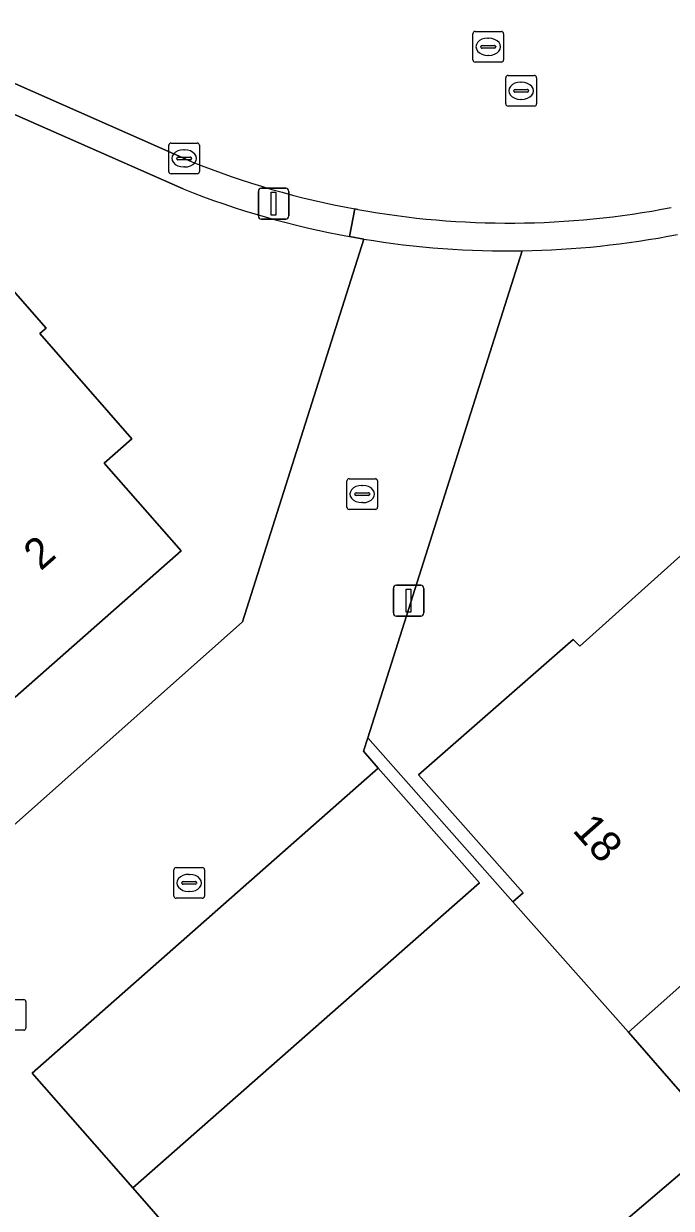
# Model space of a CAD drawing. Extents: x 159352 to 160617, y 385888 to 387323.
# Drawn here: x 160134.73 to 160155.81, y 386361.76 to 386400.32 of the extents above; entities that cross this region are included whole.
import ezdxf

# ---------------------------------------------------------------- set-up
doc = ezdxf.new("R2010")
doc.units = 0
for name, color, linetype in [('IMGEO_Erf', 7, 'Continuous'), ('IMGEO_Groenvoorziening', 7, 'Continuous'), ('IMGEO_Kolk', 7, 'Continuous'), ('IMGEO_Lichtmast', 7, 'Continuous'), ('IMGEO_Pand', 7, 'Continuous'), ('IMGEO_Pand_nummerreeks', 7, 'Continuous'), ('IMGEO_Parkeervlak_open', 7, 'Continuous'), ('IMGEO_Rijbaan_lokaal_open', 7, 'Continuous'), ('IMGEO_Rioolput', 7, 'Continuous'), ('IMGEO_Voetpad_open', 7, 'Continuous')]:
    doc.layers.add(name, color=color, linetype=linetype)

msp = doc.modelspace()

# ---------------------------------------------------------------- linework, layer by layer
at = {"layer": 'IMGEO_Erf'}
for points in [[(160150.959, 386392.931), (160145.939, 386377.074), (160150.655, 386371.734), (160150.99, 386372.032), (160147.584, 386375.87), (160152.622, 386380.279), (160152.83, 386380.057), (160156.224, 386383.102), (160157.032, 386382.211), (160159.825, 386384.744), (160162.44, 386387.115), (160161.696, 386387.937), (160165.092, 386390.934), (160164.906, 386391.152), (160169.642, 386395.338), (160169.927, 386395.59), (160172.252, 386392.978), (160175.2, 386395.603), (160174.419, 386396.506), (160177.815, 386399.518), (160177.628, 386399.735), (160182.629, 386404.174)], [(160139.92, 386394.943), (160130.732, 386398.999), (160130.393, 386399.14), (160114.995, 386386.46), (160108.815, 386394.053), (160084.79, 386374.482), (160100.414, 386357.83), (160121.621, 386335.228), (160131.394, 386324.811), (160143.378, 386312.039), (160220.755, 386365.169), (160205.701, 386386.38), (160199.403, 386380.85), (160179.637, 386363.491), (160178.327, 386364.971), (160163.291, 386351.691), (160159.97, 386352.841), (160148.703, 386342.922), (160127.044, 386367.689), (160141.856, 386380.854)], [(160141.856, 386380.854), (160145.802, 386393.312), (160145.342, 386393.392)], [(160181.381, 386388.717), (160179.956, 386390.324), (160177.353, 386388.014), (160178.727, 386386.467), (160178.615, 386386.368), (160178.504, 386386.27), (160177.237, 386387.698), (160168.751, 386380.165), (160167.299, 386381.801), (160164.578, 386379.385), (160161.856, 386376.969), (160163.282, 386375.363), (160154.417, 386367.495), (160160.771, 386360.198)]]:
    msp.add_lwpolyline(points, dxfattribs=at)
msp.add_lwpolyline([(160122.624, 386388.653), (160126.886, 386392.401), (160127.184, 386392.064), (160131.042, 386395.455), (160135.461, 386390.414), (160135.26, 386390.242), (160138.256, 386386.813), (160137.353, 386386.014), (160139.863, 386383.159), (160134.453, 386378.403), (160131.946, 386381.255), (160130.356, 386379.857)], close=True, dxfattribs=at)
for centre, radius, start, end in [((160150.489, 386421.637), 28.71, 248.4002, 259.6727), ((160150.492, 386421.621), 28.694, 270.9329, 281.0899)]:
    msp.add_arc(centre, radius, start, end, dxfattribs=at)
at = {"layer": 'IMGEO_Groenvoorziening'}
msp.add_lwpolyline([(160151.566, 386352.305), (160156.987, 386356.935), (160153.674, 386360.812), (160157.118, 386363.754), (160160.384, 386359.929), (160160.771, 386360.198), (160154.417, 386367.495), (160150.655, 386371.734), (160145.939, 386377.074), (160145.792, 386376.639), (160146.272, 386376.093), (160149.566, 386372.352), (160138.29, 386362.429), (160147.473, 386351.904)], dxfattribs=at)
at = {"layer": 'IMGEO_Kolk'}
for p, q in [((160139.454, 386395.513), (160139.454, 386396.365)), ((160139.529, 386396.439), (160140.381, 386396.439)), ((160140.455, 386396.365), (160140.455, 386395.513)), ((160139.756, 386395.982), (160140.154, 386395.982)), ((160139.942, 386396.219), (160139.967, 386396.219)), ((160139.713, 386395.933), (160139.713, 386395.945)), ((160140.151, 386395.896), (160139.753, 386395.896)), ((160139.965, 386395.659), (160139.94, 386395.659)), ((160140.197, 386395.945), (160140.197, 386395.933)), ((160140.381, 386395.439), (160139.529, 386395.439)), ((160145.251, 386384.587), (160145.251, 386385.439)), ((160145.326, 386385.513), (160146.178, 386385.513)), ((160145.739, 386385.293), (160145.764, 386385.293)), ((160146.252, 386385.439), (160146.252, 386384.587)), ((160145.51, 386385.007), (160145.51, 386385.019)), ((160145.948, 386384.97), (160145.55, 386384.97)), ((160145.553, 386385.056), (160145.951, 386385.056)), ((160145.994, 386385.019), (160145.994, 386385.007)), ((160146.178, 386384.513), (160145.326, 386384.513)), ((160145.762, 386384.733), (160145.737, 386384.733)), ((160139.695, 386372.853), (160140.547, 386372.853)), ((160139.62, 386371.927), (160139.62, 386372.779)), ((160140.108, 386372.633), (160140.133, 386372.633)), ((160140.621, 386372.779), (160140.621, 386371.927)), ((160139.879, 386372.347), (160139.879, 386372.359)), ((160140.317, 386372.31), (160139.919, 386372.31)), ((160139.922, 386372.396), (160140.32, 386372.396)), ((160140.131, 386372.073), (160140.106, 386372.073)), ((160140.363, 386372.359), (160140.363, 386372.347)), ((160140.547, 386371.853), (160139.695, 386371.853)), ((160133.881, 386368.559), (160134.733, 386368.559)), ((160134.807, 386368.485), (160134.807, 386367.633)), ((160134.733, 386367.559), (160133.881, 386367.559))]:
    msp.add_line(p, q, dxfattribs=at)
for points in [[(160139.454, 386395.513), (160139.454, 386396.365)], [(160139.529, 386396.439), (160140.381, 386396.439)], [(160140.455, 386396.365), (160140.455, 386395.513)], [(160140.381, 386395.439), (160139.529, 386395.439)], [(160145.251, 386384.587), (160145.251, 386385.439)], [(160145.326, 386385.513), (160146.178, 386385.513)], [(160146.252, 386385.439), (160146.252, 386384.587)], [(160146.178, 386384.513), (160145.326, 386384.513)], [(160139.695, 386372.853), (160140.547, 386372.853)], [(160139.62, 386371.927), (160139.62, 386372.779)], [(160140.621, 386372.779), (160140.621, 386371.927)], [(160140.547, 386371.853), (160139.695, 386371.853)], [(160133.881, 386368.559), (160134.733, 386368.559)], [(160134.807, 386368.485), (160134.807, 386367.633)], [(160134.733, 386367.559), (160133.881, 386367.559)]]:
    msp.add_lwpolyline(points, dxfattribs=at)
for centre, radius, start, end in [((160139.531, 386396.363), 0.0765, 91.552, 178.448), ((160139.531, 386396.363), 0.0765, 91.552, 178.448), ((160140.379, 386396.363), 0.0765, 1.552, 88.448), ((160140.379, 386396.363), 0.0765, 1.552, 88.448), ((160139.753, 386395.942), 0.0403, 85.8775, 175.7526), ((160140.158, 386395.944), 0.0386, 1.7309, 96.639), ((160139.75, 386395.932), 0.0366, 178.938, 274.7102), ((160140.154, 386395.939), 0.043, 264.8664, 352.4533), ((160139.531, 386395.515), 0.0765, 181.552, 268.448), ((160139.531, 386395.515), 0.0765, 181.552, 268.448), ((160140.379, 386395.515), 0.0765, 271.552, 358.448), ((160140.379, 386395.515), 0.0765, 271.552, 358.448), ((160145.328, 386385.437), 0.0765, 91.552, 178.448), ((160145.328, 386385.437), 0.0765, 91.552, 178.448), ((160146.176, 386385.437), 0.0765, 1.552, 88.448), ((160146.176, 386385.437), 0.0765, 1.552, 88.448), ((160145.55, 386385.016), 0.0403, 85.8775, 175.7526), ((160145.547, 386385.006), 0.0366, 178.938, 274.7102), ((160145.951, 386385.013), 0.043, 264.8664, 352.4533), ((160145.955, 386385.018), 0.0386, 1.7309, 96.639), ((160145.328, 386384.589), 0.0765, 181.552, 268.448), ((160145.328, 386384.589), 0.0765, 181.552, 268.448), ((160146.176, 386384.589), 0.0765, 271.552, 358.448), ((160146.176, 386384.589), 0.0765, 271.552, 358.448), ((160139.697, 386372.777), 0.0765, 91.552, 178.448), ((160139.697, 386372.777), 0.0765, 91.552, 178.448), ((160140.545, 386372.777), 0.0765, 1.552, 88.448), ((160140.545, 386372.777), 0.0765, 1.552, 88.448), ((160139.919, 386372.356), 0.0403, 85.8775, 175.7526), ((160139.916, 386372.346), 0.0366, 178.938, 274.7102), ((160140.32, 386372.353), 0.043, 264.8664, 352.4533), ((160140.324, 386372.358), 0.0386, 1.7309, 96.639), ((160139.697, 386371.929), 0.0765, 181.552, 268.448), ((160139.697, 386371.929), 0.0765, 181.552, 268.448), ((160140.545, 386371.929), 0.0765, 271.552, 358.448), ((160140.545, 386371.929), 0.0765, 271.552, 358.448), ((160134.731, 386368.483), 0.0765, 1.552, 88.448), ((160134.731, 386368.483), 0.0765, 1.552, 88.448), ((160134.731, 386367.635), 0.0765, 271.552, 358.448), ((160134.731, 386367.635), 0.0765, 271.552, 358.448)]:
    msp.add_arc(centre, radius, start, end, dxfattribs=at)
for centre, major_axis, ratio, start_param, end_param in [((160139.941, 386395.939), (-0.387, 0.002), 0.722429, 4.712389, 7.853982), ((160139.966, 386395.939), (-0.39, 0.002), 0.717154, 1.570796, 4.712389), ((160145.738, 386385.013), (-0.387, 0.002), 0.722429, 4.712389, 7.853982), ((160145.763, 386385.013), (-0.39, 0.002), 0.717154, 1.570796, 4.712389), ((160140.107, 386372.353), (-0.387, 0.002), 0.722429, 4.712389, 7.853982), ((160140.132, 386372.353), (-0.39, 0.002), 0.717154, 1.570796, 4.712389)]:
    msp.add_ellipse(centre, major_axis=major_axis, ratio=ratio, start_param=start_param, end_param=end_param, dxfattribs=at)
at = {"layer": 'IMGEO_Lichtmast'}
for p, q in [((160142.371, 386394.066), (160142.371, 386394.866)), ((160142.371, 386394.866), (160142.371, 386394.066)), ((160142.471, 386394.966), (160143.261, 386394.966)), ((160143.261, 386394.966), (160142.471, 386394.966)), ((160143.361, 386394.866), (160143.361, 386394.066)), ((160143.361, 386394.066), (160143.361, 386394.866)), ((160143.261, 386393.966), (160142.471, 386393.966)), ((160142.471, 386393.966), (160143.261, 386393.966)), ((160146.764, 386381.142), (160146.764, 386381.942)), ((160146.764, 386381.942), (160146.764, 386381.142)), ((160146.864, 386382.042), (160147.654, 386382.042)), ((160147.654, 386382.042), (160146.864, 386382.042)), ((160147.754, 386381.942), (160147.754, 386381.142)), ((160147.754, 386381.142), (160147.754, 386381.942)), ((160147.654, 386381.042), (160146.864, 386381.042)), ((160146.864, 386381.042), (160147.654, 386381.042))]:
    msp.add_line(p, q, dxfattribs=at)
for points in [[(160142.791, 386394.841), (160142.941, 386394.841), (160142.941, 386394.091), (160142.791, 386394.091), (160142.791, 386394.841)], [(160147.184, 386381.917), (160147.334, 386381.917), (160147.334, 386381.167), (160147.184, 386381.167), (160147.184, 386381.917)]]:
    msp.add_lwpolyline(points, dxfattribs=at)
for centre, start, end in [((160142.471, 386394.866), 90, 180), ((160142.471, 386394.866), 90, 180), ((160143.261, 386394.866), 0, 90), ((160143.261, 386394.866), 360, 90), ((160142.471, 386394.066), 180, 270), ((160142.471, 386394.066), 180, 270), ((160143.261, 386394.066), 270, 0), ((160143.261, 386394.066), 270, 0), ((160146.864, 386381.942), 90, 180), ((160146.864, 386381.942), 90, 180), ((160147.654, 386381.942), 0, 90), ((160147.654, 386381.942), 360, 90), ((160146.864, 386381.142), 180, 270), ((160146.864, 386381.142), 180, 270), ((160147.654, 386381.142), 270, 0), ((160147.654, 386381.142), 270, 0)]:
    msp.add_arc(centre, 0.1, start, end, dxfattribs=at)
at = {"layer": 'IMGEO_Pand'}
for points in [[(160139.863, 386383.159), (160137.353, 386386.014), (160138.256, 386386.813), (160135.26, 386390.242), (160135.461, 386390.414), (160131.042, 386395.455), (160127.184, 386392.064), (160126.886, 386392.401), (160122.624, 386388.653), (160130.356, 386379.857), (160131.946, 386381.255), (160134.453, 386378.403)], [(160154.417, 386367.495), (160163.282, 386375.363), (160161.856, 386376.969), (160164.578, 386379.385), (160159.825, 386384.744), (160157.032, 386382.211), (160156.224, 386383.102), (160152.83, 386380.057), (160152.622, 386380.279), (160147.584, 386375.87), (160150.99, 386372.032), (160150.655, 386371.734)]]:
    msp.add_lwpolyline(points, close=True, dxfattribs=at)
at = {"layer": 'IMGEO_Parkeervlak_open'}
for points in [[(160138.29, 386362.429), (160149.566, 386372.352), (160146.272, 386376.093), (160135.005, 386366.161)], [(160160.384, 386359.929), (160157.118, 386363.754), (160153.674, 386360.812), (160156.987, 386356.935)]]:
    msp.add_lwpolyline(points, close=True, dxfattribs=at)
at = {"layer": 'IMGEO_Rijbaan_lokaal_open'}
for points in [[(160132.396, 386399.276), (160140.184, 386395.84)], [(160145.512, 386394.292), (160145.613, 386394.274)], [(160145.802, 386393.312), (160141.856, 386380.854), (160127.044, 386367.689), (160148.703, 386342.922), (160159.97, 386352.841), (160163.291, 386351.691), (160178.327, 386364.971), (160179.637, 386363.491), (160199.403, 386380.85), (160197.425, 386383.166), (160193.873, 386380.061), (160192.538, 386381.54), (160183.438, 386373.539), (160182.135, 386375.083), (160162.709, 386357.93), (160160.771, 386360.198), (160160.384, 386359.929), (160156.987, 386356.935), (160151.566, 386352.305)], [(160147.473, 386351.904), (160138.29, 386362.429), (160135.005, 386366.161), (160146.272, 386376.093), (160145.792, 386376.639), (160145.939, 386377.074), (160150.959, 386392.931)]]:
    msp.add_lwpolyline(points, dxfattribs=at)
for centre, radius, start, end in [((160150.469, 386421.295), 27.454, 247.9998, 259.5988), ((160150.533, 386421.584), 27.75, 259.788, 280.9648), ((160150.467, 386421.358), 28.431, 260.557, 270.9923)]:
    msp.add_arc(centre, radius, start, end, dxfattribs=at)
at = {"layer": 'IMGEO_Rioolput'}
for p, q in [((160149.353, 386399.146), (160149.353, 386399.998)), ((160149.428, 386400.072), (160150.28, 386400.072)), ((160149.841, 386399.852), (160149.866, 386399.852)), ((160150.354, 386399.998), (160150.354, 386399.146)), ((160149.612, 386399.566), (160149.612, 386399.578)), ((160150.05, 386399.529), (160149.652, 386399.529)), ((160149.655, 386399.615), (160150.053, 386399.615)), ((160150.096, 386399.578), (160150.096, 386399.566)), ((160150.28, 386399.072), (160149.428, 386399.072)), ((160149.864, 386399.292), (160149.839, 386399.292)), ((160150.423, 386397.714), (160150.423, 386398.566)), ((160150.498, 386398.64), (160151.35, 386398.64)), ((160150.911, 386398.42), (160150.936, 386398.42)), ((160151.424, 386398.566), (160151.424, 386397.714)), ((160150.682, 386398.134), (160150.682, 386398.146)), ((160151.12, 386398.097), (160150.722, 386398.097)), ((160150.725, 386398.183), (160151.123, 386398.183)), ((160151.166, 386398.146), (160151.166, 386398.134)), ((160151.35, 386397.64), (160150.498, 386397.64)), ((160150.934, 386397.86), (160150.909, 386397.86))]:
    msp.add_line(p, q, dxfattribs=at)
for points in [[(160149.353, 386399.146), (160149.353, 386399.998)], [(160149.428, 386400.072), (160150.28, 386400.072)], [(160150.354, 386399.998), (160150.354, 386399.146)], [(160150.28, 386399.072), (160149.428, 386399.072)], [(160150.423, 386397.714), (160150.423, 386398.566)], [(160150.498, 386398.64), (160151.35, 386398.64)], [(160151.424, 386398.566), (160151.424, 386397.714)], [(160151.35, 386397.64), (160150.498, 386397.64)]]:
    msp.add_lwpolyline(points, dxfattribs=at)
for centre, radius, start, end in [((160149.43, 386399.996), 0.0765, 91.552, 178.448), ((160149.43, 386399.996), 0.0765, 91.552, 178.448), ((160150.278, 386399.996), 0.0765, 1.552, 88.448), ((160150.278, 386399.996), 0.0765, 1.552, 88.448), ((160149.652, 386399.575), 0.0403, 85.8775, 175.7526), ((160149.649, 386399.565), 0.0366, 178.938, 274.7102), ((160150.053, 386399.572), 0.043, 264.8664, 352.4533), ((160150.057, 386399.577), 0.0386, 1.7309, 96.639), ((160149.43, 386399.148), 0.0765, 181.552, 268.448), ((160149.43, 386399.148), 0.0765, 181.552, 268.448), ((160150.278, 386399.148), 0.0765, 271.552, 358.448), ((160150.278, 386399.148), 0.0765, 271.552, 358.448), ((160150.5, 386398.564), 0.0765, 91.552, 178.448), ((160150.5, 386398.564), 0.0765, 91.552, 178.448), ((160151.348, 386398.564), 0.0765, 1.552, 88.448), ((160151.348, 386398.564), 0.0765, 1.552, 88.448), ((160150.722, 386398.143), 0.0403, 85.8775, 175.7526), ((160150.719, 386398.133), 0.0366, 178.938, 274.7102), ((160151.123, 386398.14), 0.043, 264.8664, 352.4533), ((160151.127, 386398.145), 0.0386, 1.7309, 96.639), ((160150.5, 386397.716), 0.0765, 181.552, 268.448), ((160150.5, 386397.716), 0.0765, 181.552, 268.448), ((160151.348, 386397.716), 0.0765, 271.552, 358.448), ((160151.348, 386397.716), 0.0765, 271.552, 358.448)]:
    msp.add_arc(centre, radius, start, end, dxfattribs=at)
for centre, major_axis, ratio, start_param, end_param in [((160149.84, 386399.572), (-0.387, 0.002), 0.722429, 4.712389, 7.853982), ((160149.865, 386399.572), (-0.39, 0.002), 0.717154, 1.570796, 4.712389), ((160150.91, 386398.14), (-0.387, 0.002), 0.722429, 4.712389, 7.853982), ((160150.935, 386398.14), (-0.39, 0.002), 0.717154, 1.570796, 4.712389)]:
    msp.add_ellipse(centre, major_axis=major_axis, ratio=ratio, start_param=start_param, end_param=end_param, dxfattribs=at)
at = {"layer": 'IMGEO_Voetpad_open'}
for points in [[(160130.393, 386399.14), (160130.732, 386398.999), (160139.92, 386394.943)], [(160140.184, 386395.84), (160132.396, 386399.276)], [(160145.613, 386394.274), (160145.512, 386394.292), (160145.342, 386393.392), (160145.802, 386393.312)], [(160145.342, 386393.392), (160145.512, 386394.292)]]:
    msp.add_lwpolyline(points, dxfattribs=at)
for centre, radius, start, end in [((160150.469, 386421.295), 27.454, 247.9998, 259.5988), ((160150.489, 386421.637), 28.71, 248.4002, 259.6727), ((160150.533, 386421.584), 27.75, 259.788, 280.9648), ((160150.467, 386421.358), 28.431, 260.557, 270.9923), ((160150.492, 386421.621), 28.694, 270.9329, 281.0899)]:
    msp.add_arc(centre, radius, start, end, dxfattribs=at)

# ---------------------------------------------------------------- texts
at = {"layer": 'IMGEO_Pand_nummerreeks'}
for s, rotation, p in [('2', 41.3191, (160135.286, 386382.491)), ('18', 311.5872, (160152.567, 386374.052))]:
    msp.add_text(s, height=1, rotation=rotation, dxfattribs=at).set_placement(p)

doc.saveas('drawing.dxf')
